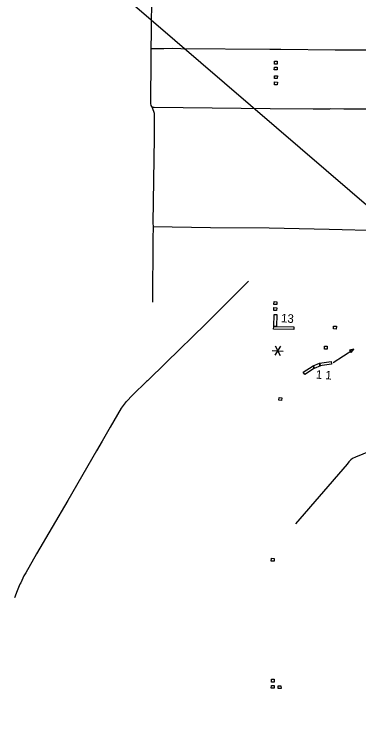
# Model space of a CAD drawing. Extents: x 1366406 to 1373462, y 376856 to 381998.
# Drawn here: x 1368792.3 to 1368936.1, y 379741.9 to 380042.3 of the extents above; entities that cross this region are included whole.
import ezdxf

# ---------------------------------------------------------------- set-up
doc = ezdxf.new("R2010")
doc.units = 0
for name, color, linetype in [('32', 7, 'Continuous'), ('43', 7, 'Continuous'), ('48', 7, 'Continuous'), ('56', 7, 'Continuous'), ('Default', 7, 'Continuous')]:
    doc.layers.add(name, color=color, linetype=linetype)

msp = doc.modelspace()

# ---------------------------------------------------------------- linework, layer by layer
at = {"layer": '32'}
msp.add_lwpolyline([(1368849.72, 380028.11), (1368851.38, 380028.08), (1368854.71, 380028.06), (1368858.54, 380028.14), (1368861.9, 380028.02), (1368899.02, 380027.75), (1368903.66, 380027.8), (1368926.35, 380027.56), (1368936.36, 380027.56), (1368953.2, 380027.5), (1368961.33, 380027.46), (1368965.7, 380027.58), (1368970.33, 380027.57), (1368976.4, 380027.55), (1368987.34, 380027.66), (1368992.7, 380027.67), (1368995.97, 380027.66), (1369000.54, 380027.57)], dxfattribs=at)
at = {"layer": '43'}
for points in [[(1368849.71, 380052.56), (1368849.45, 380039.54), (1368849.15, 380006.34), (1368849.15, 380005.11), (1368849.32, 380004.29), (1368849.55, 380003.85), (1368849.82, 380003.4), (1368850.74, 380001.13), (1368850.67, 379990.82), (1368850.23, 379955.33), (1368850.32, 379953.61), (1368850.18, 379948.72), (1368850.03, 379922.19)], [(1369000.2, 380002.25), (1368998.21, 380002.26), (1368992.54, 380002.21), (1368986.02, 380002.26), (1368978.46, 380002.49), (1368976.07, 380002.39), (1368973.29, 380002.42), (1368970.3, 380002.39), (1368953.53, 380002.61), (1368948.88, 380002.7), (1368929.9, 380002.77), (1368924.42, 380002.84), (1368923.87, 380002.8), (1368919.9, 380002.75), (1368917.16, 380002.74), (1368899.17, 380002.94), (1368850.71, 380003.47), (1368849.82, 380003.4)], [(1368999.6, 379950.71), (1368960.7, 379951.53), (1368954.53, 379951.69), (1368949.18, 379951.83), (1368948.43, 379951.92), (1368945.38, 379951.95), (1368923.78, 379952.52), (1368898.8, 379953.13), (1368874.29, 379953.31), (1368850.32, 379953.61)], [(1368890.1, 379931.06), (1368872.23, 379913.23), (1368855.79, 379897.08), (1368847.89, 379889.41), (1368847.56, 379889.09), (1368841.88, 379883.57), (1368838.96, 379880.72), (1368838.96, 379880.85), (1368838.96, 379880.85), (1368836.99, 379877.99), (1368832.38, 379870.06), (1368829.04, 379864.32), (1368826.59, 379860.24), (1368814.61, 379839.52), (1368801.56, 379817.28), (1368797.06, 379809.34), (1368796.33, 379808.06), (1368795.02, 379805.2), (1368794.69, 379804.6), (1368793.5, 379801.89), (1368792.35, 379798.9)], [(1368943.23, 379861.05), (1368934.77, 379857.65), (1368933.52, 379856.97), (1368932.78, 379856.41), (1368932.01, 379855.65), (1368931.3, 379854.72), (1368909.74, 379829.76)]]:
    msp.add_lwpolyline(points, dxfattribs=at)
at = {"layer": '48'}
for p, q in [((1368903.54, 379903.85), (1368901.05, 379900.1)), ((1368901.3, 379903.99), (1368903.3, 379899.96)), ((1368900.05, 379902.12), (1368904.54, 379901.83))]:
    msp.add_line(p, q, dxfattribs=at)
at = {"layer": '56'}
for points in [[(1368900.9, 380021.57), (1368900.92, 380022.74), (1368902.09, 380022.72), (1368902.07, 380021.55)], [(1368900.89, 380019.13), (1368900.91, 380020.3), (1368902.08, 380020.29), (1368902.06, 380019.12)], [(1368900.96, 380015.54), (1368900.99, 380016.71), (1368902.16, 380016.69), (1368902.13, 380015.51)], [(1368900.96, 380012.92), (1368901, 380014.09), (1368902.17, 380014.05), (1368902.13, 380012.88)], [(1368900.73, 379921.32), (1368900.81, 379922.49), (1368901.98, 379922.42), (1368901.91, 379921.25)], [(1368900.66, 379918.81), (1368900.73, 379919.98), (1368901.9, 379919.9), (1368901.83, 379918.73)], [(1368901.81, 379912.11), (1368900.68, 379912.14), (1368900.81, 379917.06), (1368901.93, 379917.03)], [(1368900.62, 379911.03), (1368900.65, 379912.15), (1368909.08, 379911.91), (1368909.04, 379910.79)], [(1368925.6, 379911.05), (1368925.63, 379912.22), (1368926.8, 379912.2), (1368926.78, 379911.03)], [(1368921.82, 379902.68), (1368921.86, 379903.85), (1368923.03, 379903.82), (1368923, 379902.65)], [(1368932.35, 379902.16), (1368932.97, 379901.2), (1368934.11, 379902.61)], [(1368919.74, 379896.76), (1368920.15, 379895.72), (1368917.52, 379894.63), (1368917.1, 379895.68)], [(1368924.61, 379897.46), (1368924.77, 379896.35), (1368919.9, 379895.65), (1368919.74, 379896.76)], [(1368917.1, 379895.68), (1368917.71, 379894.73), (1368913.59, 379892.05), (1368912.97, 379893)], [(1368902.78, 379881.3), (1368902.85, 379882.47), (1368904.03, 379882.4), (1368903.95, 379881.23)], [(1368899.64, 379814.23), (1368899.71, 379815.4), (1368900.88, 379815.32), (1368900.81, 379814.15)], [(1368899.66, 379763.77), (1368899.69, 379764.94), (1368900.86, 379764.92), (1368900.83, 379763.75)], [(1368899.63, 379761.21), (1368899.65, 379762.38), (1368900.82, 379762.36), (1368900.8, 379761.19)], [(1368902.53, 379761.04), (1368902.48, 379762.21), (1368903.65, 379762.26), (1368903.7, 379761.09)]]:
    msp.add_lwpolyline(points, close=True, dxfattribs=at)
msp.add_lwpolyline([(1368925.45, 379897.08), (1368934.11, 379902.61)], dxfattribs=at)
at = {"layer": 'Default'}
msp.add_line((1368826.95, 380059.41), (1369196.47, 379741.86), dxfattribs=at)

# ---------------------------------------------------------------- texts
at = {"layer": '56'}
for s, p in [('13', (1368903.63, 379913.88)), ('1 1', (1368918.15, 379890.36))]:
    msp.add_text(s, height=3.564, rotation=356.4139, dxfattribs=at).set_placement(p)

doc.saveas('drawing.dxf')
